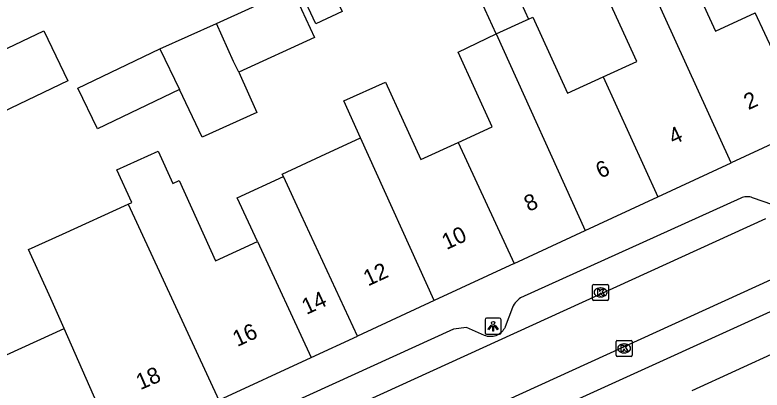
# Model space of a CAD drawing. Extents: x 159888 to 160757, y 384031 to 384746.
# Drawn here: x 160447.04 to 160493.49, y 384453.93 to 384477.26 of the extents above; entities that cross this region are included whole.
import ezdxf

# ---------------------------------------------------------------- set-up
doc = ezdxf.new("R2010")
doc.units = 0
for name, color, linetype in [('IMGEO_Kolk', 7, 'Continuous'), ('IMGEO_Lichtpunt', 7, 'Continuous'), ('IMGEO_Pand', 7, 'Continuous'), ('IMGEO_Pand_nummerreeks', 7, 'Continuous'), ('IMGEO_Rijbaan_lokaal_open', 7, 'Continuous'), ('IMGEO_Voetpad_open', 7, 'Continuous')]:
    doc.layers.add(name, color=color, linetype=linetype)

msp = doc.modelspace()

# ---------------------------------------------------------------- linework, layer by layer
at = {"layer": 'IMGEO_Kolk'}
for p, q in [((160482.948, 384459.583), (160482.948, 384460.435)), ((160483.023, 384460.509), (160483.875, 384460.509)), ((160483.436, 384460.289), (160483.461, 384460.289)), ((160483.949, 384460.435), (160483.949, 384459.583)), ((160483.875, 384459.509), (160483.023, 384459.509)), ((160483.459, 384459.729), (160483.434, 384459.729)), ((160484.49, 384457.027), (160485.342, 384457.027)), ((160484.415, 384456.101), (160484.415, 384456.953)), ((160484.903, 384456.807), (160484.928, 384456.807)), ((160485.416, 384456.953), (160485.416, 384456.101)), ((160484.926, 384456.247), (160484.901, 384456.247)), ((160485.342, 384456.027), (160484.49, 384456.027))]:
    msp.add_line(p, q, dxfattribs=at)
for points in [[(160482.948, 384459.583), (160482.948, 384460.435)], [(160483.023, 384460.509), (160483.875, 384460.509)], [(160483.949, 384460.435), (160483.949, 384459.583)], [(160483.269, 384460.209), (160483.392, 384460.209), (160483.392, 384460.058), (160483.522, 384460.209), (160483.686, 384460.209), (160483.54, 384460.058), (160483.693, 384459.809), (160483.541, 384459.809), (160483.456, 384459.973), (160483.392, 384459.906), (160483.392, 384459.809), (160483.269, 384459.809), (160483.269, 384460.209)], [(160483.875, 384459.509), (160483.023, 384459.509)], [(160484.49, 384457.027), (160485.342, 384457.027)], [(160484.415, 384456.101), (160484.415, 384456.953)], [(160484.736, 384456.727), (160484.859, 384456.727), (160484.859, 384456.576), (160484.989, 384456.727), (160485.153, 384456.727), (160485.007, 384456.576), (160485.16, 384456.327), (160485.008, 384456.327), (160484.923, 384456.491), (160484.859, 384456.424), (160484.859, 384456.327), (160484.736, 384456.327), (160484.736, 384456.727)], [(160485.416, 384456.953), (160485.416, 384456.101)], [(160485.342, 384456.027), (160484.49, 384456.027)]]:
    msp.add_lwpolyline(points, dxfattribs=at)
for centre, start, end in [((160483.025, 384460.433), 91.552, 178.448), ((160483.025, 384460.433), 91.552, 178.448), ((160483.873, 384460.433), 1.552, 88.448), ((160483.873, 384460.433), 1.552, 88.448), ((160483.025, 384459.585), 181.552, 268.448), ((160483.025, 384459.585), 181.552, 268.448), ((160483.873, 384459.585), 271.552, 358.448), ((160483.873, 384459.585), 271.552, 358.448), ((160484.492, 384456.951), 91.552, 178.448), ((160484.492, 384456.951), 91.552, 178.448), ((160485.34, 384456.951), 1.552, 88.448), ((160485.34, 384456.951), 1.552, 88.448), ((160484.492, 384456.103), 181.552, 268.448), ((160484.492, 384456.103), 181.552, 268.448), ((160485.34, 384456.103), 271.552, 358.448), ((160485.34, 384456.103), 271.552, 358.448)]:
    msp.add_arc(centre, 0.0765, start, end, dxfattribs=at)
for centre, major_axis, ratio, start_param, end_param in [((160483.435, 384460.009), (-0.387, 0.002), 0.722429, 4.712389, 7.853982), ((160483.46, 384460.009), (-0.39, 0.002), 0.717154, 1.570796, 4.712389), ((160484.902, 384456.527), (-0.387, 0.002), 0.722429, 4.712389, 7.853982), ((160484.927, 384456.527), (-0.39, 0.002), 0.717154, 1.570796, 4.712389)]:
    msp.add_ellipse(centre, major_axis=major_axis, ratio=ratio, start_param=start_param, end_param=end_param, dxfattribs=at)
at = {"layer": 'IMGEO_Lichtpunt'}
for p, q in [((160477.17, 384458.406), (160476.362, 384458.406)), ((160477.17, 384458.406), (160476.362, 384458.406)), ((160476.268, 384458.311), (160476.268, 384457.504)), ((160476.268, 384458.311), (160476.268, 384457.504)), ((160477.264, 384457.504), (160477.264, 384458.311)), ((160477.264, 384457.504), (160477.264, 384458.311)), ((160476.362, 384457.41), (160477.17, 384457.41)), ((160476.362, 384457.41), (160477.17, 384457.41))]:
    msp.add_line(p, q, dxfattribs=at)
for points in [[(160476.642, 384457.975), (160476.681, 384457.947), (160476.493, 384457.685), (160476.455, 384457.712), (160476.642, 384457.975)], [(160476.744, 384457.927), (160476.791, 384457.927), (160476.791, 384457.605), (160476.744, 384457.605), (160476.744, 384457.927)], [(160476.854, 384457.947), (160476.892, 384457.974), (160477.079, 384457.712), (160477.04, 384457.684), (160476.854, 384457.947)]]:
    msp.add_lwpolyline(points, dxfattribs=at)
msp.add_circle((160476.767, 384458.109), 0.0994, dxfattribs=at)
for centre, start, end in [((160476.362, 384458.311), 90, 180), ((160476.362, 384458.311), 90, 180), ((160477.17, 384458.311), 0, 90), ((160477.17, 384458.311), 0, 90), ((160476.362, 384457.504), 180, 270), ((160476.362, 384457.504), 180, 270), ((160477.17, 384457.504), 270, 0), ((160477.17, 384457.504), 270, 360)]:
    msp.add_arc(centre, 0.0946, start, end, dxfattribs=at)
at = {"layer": 'IMGEO_Pand'}
for points in [[(160476.96, 384476.081), (160474.918, 384480.587), (160476.927, 384481.5), (160478.97, 384477.006)], [(160486.024, 384480.287), (160488.272, 384481.323), (160490.603, 384476.264), (160493.064, 384477.398)], [(160491.563, 384468.06), (160486.024, 384480.287)], [(160466.293, 384479.871), (160467.392, 384477.476), (160465.74, 384476.718), (160464.64, 384479.112), (160466.293, 384479.871)], [(160483.613, 384473.413), (160485.697, 384474.36), (160483.526, 384479.137), (160483.94, 384479.328)], [(160459.576, 384476.722), (160464.274, 384478.881), (160464.859, 384477.608), (160465.664, 384475.856), (160460.966, 384473.698)], [(160476.96, 384476.081), (160478.825, 384476.94), (160478.97, 384477.006)], [(160478.97, 384477.006), (160479.246, 384477.131), (160481.394, 384472.405), (160483.613, 384473.413)], [(160496.345, 384470.277), (160494.252, 384474.819), (160493.064, 384477.398)], [(160456.055, 384475.15), (160459.576, 384476.722)], [(160460.966, 384473.698), (160460.625, 384474.375), (160459.576, 384476.722)], [(160444.786, 384474.343), (160448.835, 384476.282), (160450.329, 384473.162), (160446.28, 384471.223), (160444.786, 384474.343)], [(160474.589, 384469.335), (160476.712, 384470.3), (160474.603, 384474.942), (160476.96, 384476.081)], [(160476.96, 384476.081), (160482.5, 384463.858)], [(160457.267, 384472.618), (160452.17, 384470.178), (160450.958, 384472.71), (160456.055, 384475.15)], [(160456.055, 384475.15), (160457.267, 384472.618)], [(160460.966, 384473.698), (160462.085, 384471.196), (160458.677, 384469.672), (160457.267, 384472.618)], [(160483.613, 384473.413), (160486.999, 384465.944)], [(160468.528, 384469.626), (160467.491, 384471.914), (160470.082, 384473.091), (160472.268, 384468.28), (160474.589, 384469.335)], [(160496.345, 384470.277), (160491.563, 384468.06)], [(160463.73, 384467.215), (160463.659, 384467.369), (160466.055, 384468.48), (160468.528, 384469.626)], [(160473.114, 384459.506), (160468.528, 384469.626)], [(160474.589, 384469.335), (160478.078, 384461.808)], [(160454.088, 384465.492), (160454.306, 384465.592), (160453.382, 384467.624), (160455.945, 384468.788), (160456.856, 384466.782), (160457.249, 384466.961), (160459.512, 384461.98), (160462.118, 384463.164)], [(160486.999, 384465.944), (160491.563, 384468.06)], [(160462.118, 384463.164), (160460.858, 384465.883), (160463.73, 384467.215)], [(160468.331, 384457.289), (160464.837, 384464.827), (160463.73, 384467.215)], [(160482.5, 384463.858), (160486.999, 384465.944)], [(160450.11, 384457.763), (160449.285, 384459.637), (160447.889, 384462.674), (160449.994, 384463.631), (160454.088, 384465.492)], [(160454.088, 384465.492), (160459.727, 384453.302)], [(160478.078, 384461.808), (160482.5, 384463.858)], [(160462.118, 384463.164), (160465.459, 384455.957)], [(160478.078, 384461.808), (160473.114, 384459.506)], [(160473.114, 384459.506), (160468.331, 384457.289)], [(160442.136, 384458.255), (160444.209, 384459.216), (160445.767, 384455.789), (160450.11, 384457.763)], [(160453.303, 384450.51), (160450.11, 384457.763)], [(160465.459, 384455.957), (160468.331, 384457.289)], [(160489.138, 384453.904), (160494.567, 384456.391)], [(160459.727, 384453.302), (160465.459, 384455.957)]]:
    msp.add_lwpolyline(points, dxfattribs=at)
at = {"layer": 'IMGEO_Rijbaan_lokaal_open'}
for points in [[(160454.317, 384446.611), (160493.72, 384464.601)], [(160495.213, 384461.332), (160455.807, 384443.337)]]:
    msp.add_lwpolyline(points, dxfattribs=at)
at = {"layer": 'IMGEO_Voetpad_open'}
for points in [[(160494.153, 384465.445), (160492.893, 384465.895), (160492.815, 384465.922), (160492.736, 384465.942), (160492.654, 384465.955), (160492.572, 384465.96), (160492.49, 384465.958), (160492.409, 384465.949), (160492.328, 384465.933), (160492.249, 384465.909), (160492.173, 384465.879), (160492.159, 384465.872), (160478.478, 384459.665), (160478.385, 384459.602), (160478.298, 384459.53), (160478.217, 384459.452), (160478.144, 384459.366), (160478.079, 384459.274), (160478.023, 384459.177), (160477.972, 384459.067), (160477.519, 384457.868), (160477.51, 384457.848), (160477.47, 384457.768), (160477.423, 384457.692), (160477.37, 384457.621), (160477.31, 384457.555), (160477.245, 384457.494), (160477.175, 384457.44), (160477.1, 384457.392), (160477.02, 384457.351), (160476.938, 384457.317), (160476.853, 384457.29), (160476.766, 384457.271), (160476.677, 384457.261), (160476.588, 384457.258), (160476.499, 384457.263), (160476.411, 384457.276), (160476.324, 384457.297), (160476.24, 384457.325), (160475.114, 384457.826), (160474.316, 384457.729), (160454.273, 384448.571)], [(160495.357, 384459.421), (160481.641, 384453.176)]]:
    msp.add_lwpolyline(points, dxfattribs=at)

# ---------------------------------------------------------------- texts
at = {"layer": 'IMGEO_Pand_nummerreeks'}
for s, rotation, p in [('2', 24.8731, (160492.642, 384471.338)), ('4', 24.8721, (160487.971, 384469.172)), ('6', 24.8778, (160483.44, 384467.071)), ('8', 24.872, (160478.983, 384465.005)), ('10', 24.8778, (160473.871, 384462.636)), ('12', 24.8664, (160468.993, 384460.373)), ('14', 24.8836, (160465.167, 384458.601)), ('16', 24.8733, (160460.866, 384456.605)), ('18', 23.4741, (160454.84, 384453.924))]:
    msp.add_text(s, height=1, rotation=rotation, dxfattribs=at).set_placement(p)

doc.saveas('drawing.dxf')
